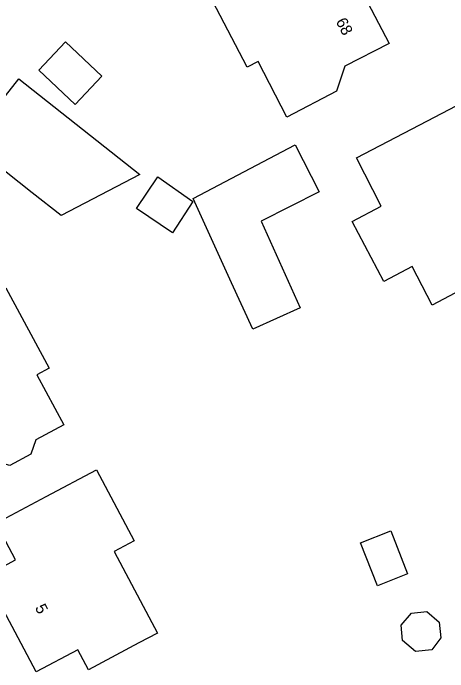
# Model space of a CAD drawing. Extents: x 157321 to 158827, y 386650 to 388532.
# Drawn here: x 158126.9 to 158165, y 387065.3 to 387123.1 of the extents above; entities that cross this region are included whole.
import ezdxf

# ---------------------------------------------------------------- set-up
doc = ezdxf.new("R2010")
doc.units = 0
doc.layers.add('IMGEO_Pand', color=7, linetype='Continuous')
doc.layers.add('IMGEO_Pand_nummerreeks', color=7, linetype='Continuous')

msp = doc.modelspace()

# ---------------------------------------------------------------- linework, layer by layer
at = {"layer": 'IMGEO_Pand'}
for points in [[(158143.05, 387126.751), (158147.299, 387128.979), (158151.727, 387131.3), (158154.149, 387126.708), (158155.128, 387124.852), (158157.043, 387125.862), (158159.891, 387120.429), (158155.988, 387118.419), (158155.273, 387116.25), (158150.927, 387113.972), (158148.387, 387118.832), (158147.445, 387118.34), (158143.05, 387126.751)], [(158129.168, 387118.081), (158131.503, 387120.557), (158134.688, 387117.554), (158132.354, 387115.078), (158129.168, 387118.081)], [(158125.049, 387114.336), (158127.397, 387117.312), (158138.017, 387108.929), (158131.116, 387105.332), (158128.572, 387107.339), (158122.999, 387111.738), (158123.321, 387112.146)], [(158156.646, 387104.817), (158159.193, 387106.165), (158157.022, 387110.391), (158163.245, 387113.645), (158167.675, 387115.962), (158169.699, 387112.106), (158169.168, 387111.828), (158170.84, 387108.641), (158171.371, 387108.919), (158171.617, 387108.433), (158169.847, 387107.506), (158172.627, 387102.197), (158168.198, 387099.877), (158163.648, 387097.494), (158161.914, 387100.868), (158159.432, 387099.554), (158156.646, 387104.817)], [(158147.924, 387095.379), (158146.075, 387099.437), (158142.7, 387106.844), (158151.639, 387111.524), (158153.738, 387107.432), (158148.671, 387104.843), (158150.246, 387101.329), (158152.07, 387097.26), (158147.924, 387095.379)], [(158137.725, 387105.964), (158139.606, 387108.738), (158142.675, 387106.571), (158140.881, 387103.823), (158137.725, 387105.964)], [(158122.885, 387082.437), (158120.455, 387086.96), (158118.767, 387090.102), (158117.709, 387089.533), (158115.682, 387093.315), (158120.085, 387095.685), (158126.261, 387099.008), (158130.061, 387091.957), (158128.994, 387091.385), (158131.351, 387086.985), (158128.898, 387085.68), (158128.458, 387084.426), (158126.627, 387083.433), (158125.346, 387083.769), (158122.885, 387082.437)], [(158139.564, 387068.735), (158137.945, 387067.877), (158133.527, 387065.534), (158132.595, 387067.291), (158128.932, 387065.349), (158124.469, 387073.747), (158127.117, 387075.151), (158125.405, 387078.382), (158129.823, 387080.724), (158134.232, 387083.061), (158137.535, 387076.829), (158135.77, 387075.893), (158139.564, 387068.735)], [(158157.387, 387076.669), (158160.023, 387077.704), (158161.506, 387073.929), (158158.869, 387072.894), (158157.387, 387076.669)], [(158163.193, 387070.639), (158164.283, 387069.716), (158164.416, 387068.317), (158163.643, 387067.286), (158162.183, 387067.141), (158161.058, 387068.092), (158160.931, 387069.427), (158161.836, 387070.504), (158163.193, 387070.639)]]:
    msp.add_lwpolyline(points, dxfattribs=at)

# ---------------------------------------------------------------- texts
at = {"layer": 'IMGEO_Pand_nummerreeks'}
for s, rotation, p in [('68', 297.66219, (158155.18, 387122.352)), ('5', 297.98779, (158128.796, 387070.974))]:
    msp.add_text(s, height=1, rotation=rotation, dxfattribs=at).set_placement(p)

doc.saveas('drawing.dxf')
